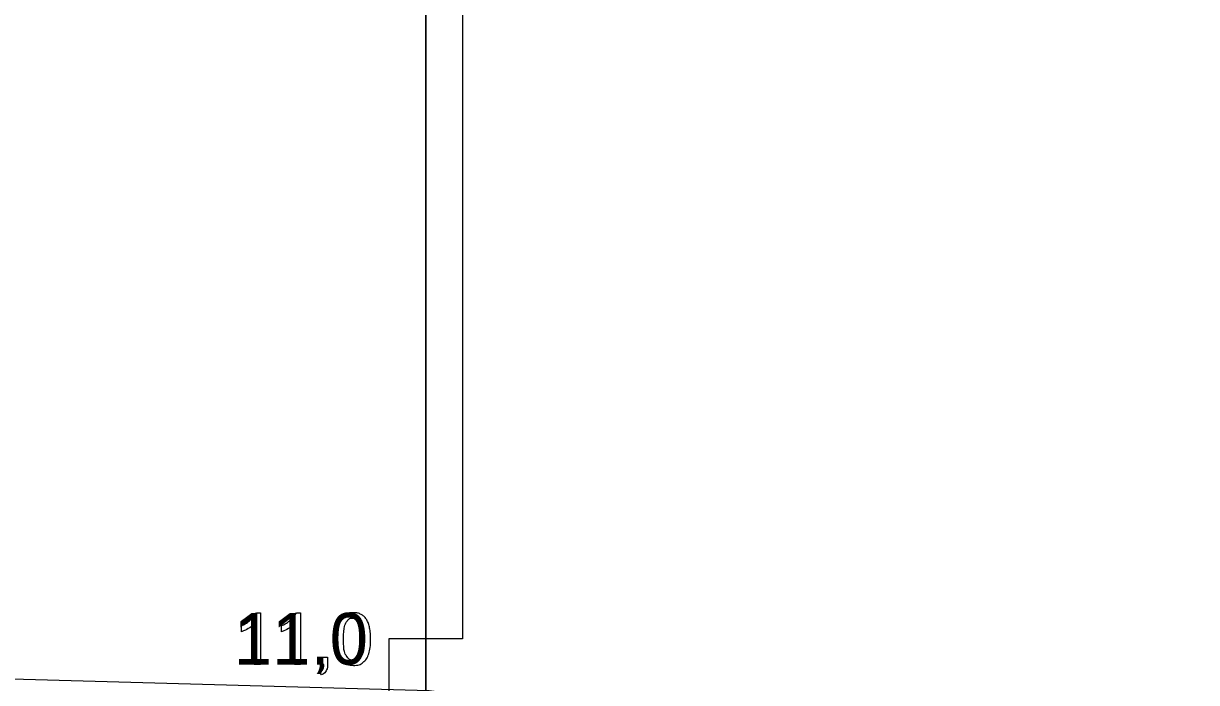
# Model space of a CAD drawing. Extents: x 532503 to 539665, y 6557663 to 6561526.
# Drawn here: x 538113.6 to 538241, y 6560296.3 to 6560367.9 of the extents above; entities that cross this region are included whole.
import ezdxf

# ---------------------------------------------------------------- set-up
doc = ezdxf.new("R2010")
doc.units = 0
for name, color, linetype in [('GEOLPUNKT', 7, 'Continuous'), ('Plokid', 7, 'Continuous'), ('Proovid', 7, 'Continuous')]:
    doc.layers.add(name, color=color, linetype=linetype)

msp = doc.modelspace()

# ---------------------------------------------------------------- linework, layer by layer
at = {"layer": 'GEOLPUNKT'}
msp.add_line((538157.31, 6560521.07), (538157.31, 6560221.07), dxfattribs=at)
at = {"layer": 'Plokid'}
msp.add_lwpolyline([(537119.21, 6560203.86), (537409.48, 6560252.05), (537679.98, 6560269.45), (537927.05, 6560301.88), (538157.67, 6560295.46), (538427.26, 6560258.62), (538557.47, 6560235.21), (538706.28, 6560213.86)], dxfattribs=at)
at = {"layer": 'Proovid'}
for points in [[(538157.31, 6560447.07), (538161.31, 6560447.07), (538161.31, 6560301.07), (538157.31, 6560301.07)], [(538157.31, 6560301.07), (538153.31, 6560301.07), (538153.31, 6560221.07), (538157.31, 6560221.07)]]:
    msp.add_lwpolyline(points, close=True, dxfattribs=at)
for points in [[(538138.93, 6560303.89), (538139.38, 6560303.89), (538139.38, 6560298.27)], [(538143.28, 6560303.89), (538143.72, 6560303.89), (538143.72, 6560298.27)], [(538137.31, 6560301.82), (538137.31, 6560302.49)], [(538139.38, 6560298.27), (538138.69, 6560298.27), (538138.69, 6560302.65)], [(538141.66, 6560301.82), (538141.66, 6560302.49)], [(538143.72, 6560298.27), (538143.04, 6560298.27), (538143.04, 6560302.65)], [(538145.86, 6560298.27), (538145.86, 6560299.05), (538146.64, 6560299.05), (538146.64, 6560298.27)], [(538146, 6560297.16), (538145.81, 6560297.45)], [(538146.25, 6560298.27), (538145.86, 6560298.27)]]:
    msp.add_lwpolyline(points, dxfattribs=at)
for points in [[(538137.31, 6560302.49), (538137.89, 6560302.76), (538138.32, 6560303.14), (538138.75, 6560303.53), (538138.93, 6560303.89)], [(538141.66, 6560302.49), (538142.24, 6560302.76), (538142.67, 6560303.14), (538143.1, 6560303.53), (538143.28, 6560303.89)], [(538147.66, 6560301.03), (538147.66, 6560302.02), (538147.86, 6560302.63), (538148.07, 6560303.24), (538148.47, 6560303.56), (538148.87, 6560303.89), (538149.48, 6560303.89), (538149.94, 6560303.89), (538150.28, 6560303.71), (538150.62, 6560303.53), (538150.84, 6560303.19), (538151.06, 6560302.85), (538151.18, 6560302.35), (538151.31, 6560301.86), (538151.31, 6560301.03), (538151.31, 6560300.05), (538151.11, 6560299.44), (538150.9, 6560298.83), (538150.5, 6560298.51), (538150.1, 6560298.18), (538149.48, 6560298.18), (538148.68, 6560298.18), (538148.21, 6560298.75), (538147.66, 6560299.46), (538147.66, 6560301.03)], [(538138.69, 6560302.65), (538138.44, 6560302.41), (538138.04, 6560302.18), (538137.63, 6560301.94), (538137.31, 6560301.82)], [(538143.04, 6560302.65), (538142.79, 6560302.41), (538142.39, 6560302.18), (538141.98, 6560301.94), (538141.66, 6560301.82)], [(538148.37, 6560301.03), (538148.37, 6560299.65), (538148.69, 6560299.2), (538149.01, 6560298.74), (538149.48, 6560298.74), (538149.96, 6560298.74), (538150.28, 6560299.2), (538150.6, 6560299.65), (538150.6, 6560301.03), (538150.6, 6560302.41), (538150.28, 6560302.87), (538149.96, 6560303.32), (538149.48, 6560303.32), (538149, 6560303.32), (538148.72, 6560302.92), (538148.37, 6560302.41), (538148.37, 6560301.03)], [(538145.81, 6560297.45), (538146.03, 6560297.55), (538146.13, 6560297.74), (538146.24, 6560297.92), (538146.25, 6560298.27)], [(538146.64, 6560298.27), (538146.64, 6560297.84), (538146.49, 6560297.57), (538146.34, 6560297.31), (538146, 6560297.16)]]:
    msp.add_open_spline(points, degree=3, dxfattribs=at)

# ---------------------------------------------------------------- texts
msp.add_text('11,0', height=5.6, dxfattribs=at).set_placement((538136.46, 6560298.27))

doc.saveas('drawing.dxf')
